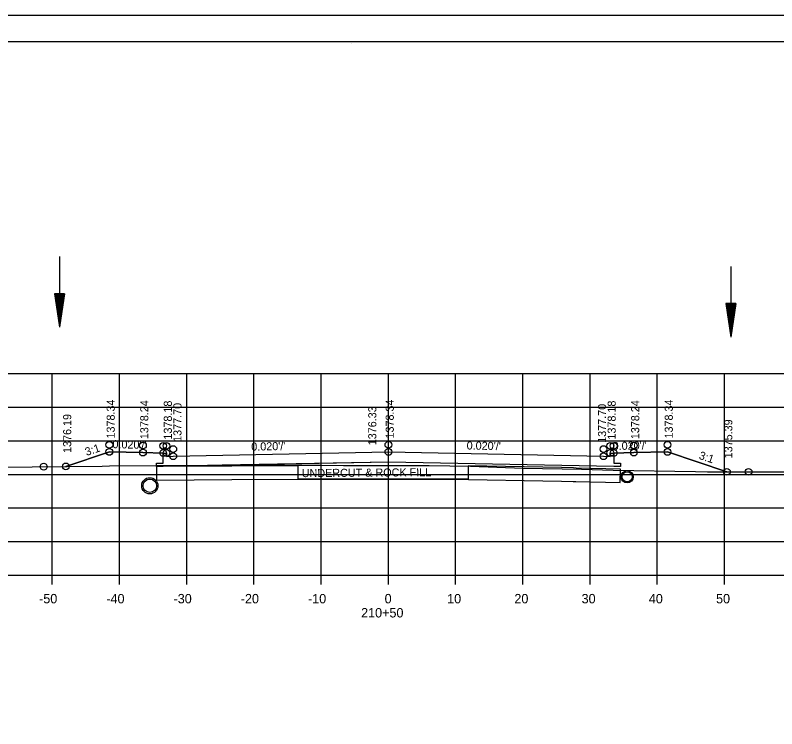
# Model space of a CAD drawing. Extents: x 1374311 to 1383814, y 384102 to 406278.
# Drawn here: x 1382584.6 to 1382697.8, y 404252.2 to 404358.4 of the extents above; entities that cross this region are included whole.
import ezdxf

# ---------------------------------------------------------------- set-up
doc = ezdxf.new("R2010")
doc.units = 0
for name, color, linetype in [('R_Axis', 7, 'Continuous'), ('R_Axis Annot', 7, 'Continuous'), ('R_Border', 7, 'Continuous'), ('R_Draft', 7, 'Continuous'), ('R_Exist Surface', 7, 'Continuous'), ('R_Fin Surface', 7, 'Continuous'), ('R_Grid', 7, 'Continuous'), ('R_No Plot', 7, 'Continuous'), ('R_Water', 7, 'Continuous'), ('R_Xsect Elev', 7, 'Continuous'), ('R_Xsect Slope', 7, 'Continuous')]:
    doc.layers.add(name, color=color, linetype=linetype)

msp = doc.modelspace()

# ---------------------------------------------------------------- linework, layer by layer
at = {"layer": 'R_Axis'}
for p, q in [((1382500.07, 404275.04), (1382780.07, 404275.04)), ((1382590.07, 404273.64), (1382590.07, 404275.04)), ((1382600.07, 404273.64), (1382600.07, 404275.04)), ((1382610.07, 404273.64), (1382610.07, 404275.04)), ((1382620.07, 404273.64), (1382620.07, 404275.04)), ((1382630.07, 404273.64), (1382630.07, 404275.04)), ((1382640.07, 404273.64), (1382640.07, 404275.04)), ((1382650.07, 404273.64), (1382650.07, 404275.04)), ((1382660.07, 404273.64), (1382660.07, 404275.04)), ((1382670.07, 404273.64), (1382670.07, 404275.04)), ((1382680.07, 404273.64), (1382680.07, 404275.04)), ((1382690.07, 404273.64), (1382690.07, 404275.04))]:
    msp.add_line(p, q, dxfattribs=at)
at = {"layer": 'R_Border'}
for p, q in [((1382482.07, 404354.5), (1382798.25, 404354.5)), ((1382634.59, 404354.24), (1382634.59, 404354.24)), ((1382634.59, 404354.24), (1382634.59, 404354.24))]:
    msp.add_line(p, q, dxfattribs=at)
at = {"layer": 'R_Draft'}
for p, q in [((1382590.4, 404316.94), (1382591.16, 404311.94)), ((1382591.9, 404316.94), (1382590.4, 404316.94)), ((1382590.52, 404316.94), (1382591.16, 404312.77)), ((1382590.65, 404316.94), (1382591.16, 404313.63)), ((1382590.78, 404316.94), (1382591.15, 404314.47)), ((1382590.9, 404316.94), (1382591.15, 404315.31)), ((1382591.03, 404316.94), (1382591.15, 404316.15)), ((1382591.39, 404316.94), (1382591.15, 404315.31)), ((1382591.52, 404316.94), (1382591.15, 404314.47)), ((1382591.27, 404316.94), (1382591.15, 404316.15)), ((1382591.9, 404316.94), (1382591.16, 404311.94)), ((1382591.65, 404316.94), (1382591.16, 404313.63)), ((1382591.77, 404316.94), (1382591.16, 404312.77)), ((1382690.26, 404315.46), (1382691.01, 404310.46)), ((1382691.76, 404315.46), (1382690.26, 404315.46)), ((1382690.39, 404315.46), (1382691.01, 404311.3)), ((1382690.51, 404315.46), (1382691.01, 404312.16)), ((1382690.64, 404315.46), (1382691.01, 404312.99)), ((1382690.77, 404315.46), (1382691.01, 404313.84)), ((1382690.89, 404315.46), (1382691.01, 404314.67)), ((1382691.76, 404315.46), (1382691.01, 404310.46)), ((1382691.25, 404315.46), (1382691.01, 404313.84)), ((1382691.51, 404315.46), (1382691.01, 404312.16)), ((1382691.64, 404315.46), (1382691.01, 404311.3)), ((1382691.38, 404315.46), (1382691.01, 404312.99)), ((1382691.13, 404315.46), (1382691.01, 404314.67))]:
    msp.add_line(p, q, dxfattribs=at)
at = {"layer": 'R_Exist Surface'}
msp.add_lwpolyline([(1382581.81, 404291.12), (1382597.5, 404291.28), (1382598.59, 404291.29), (1382608.32, 404291.38), (1382615.11, 404291.39), (1382630.11, 404291.42), (1382633.38, 404291.37), (1382646.14, 404291.37), (1382652.29, 404291.26), (1382660.14, 404290.97), (1382668.79, 404290.81), (1382673.5, 404290.66), (1382685.75, 404290.46), (1382687.54, 404290.44), (1382700.55, 404290.41)], dxfattribs=at)
for centre, radius in [((1382675.58, 404289.69), 0.917), ((1382604.58, 404288.34), 1.21)]:
    msp.add_circle(centre, radius, dxfattribs=at)
at = {"layer": 'R_Fin Surface'}
for p, q in [((1382667.99, 404290.99), (1382667.6, 404291)), ((1382674.59, 404290.83), (1382667.99, 404290.99))]:
    msp.add_line(p, q, dxfattribs=at)
for points in [[(1382592.09, 404291.23), (1382592.09, 404291.23), (1382598.56, 404293.38), (1382598.56, 404293.38), (1382603.56, 404293.28), (1382606.56, 404293.22), (1382606.56, 404293.22), (1382606.56, 404293.22), (1382607.06, 404293.22), (1382607.07, 404292.72), (1382608.07, 404292.74), (1382608.07, 404292.74), (1382608.07, 404292.74), (1382640.07, 404293.38), (1382640.07, 404293.38), (1382672.07, 404292.74), (1382673.07, 404292.72), (1382673.07, 404292.72), (1382673.08, 404293.22), (1382673.08, 404293.22), (1382673.58, 404293.22), (1382676.58, 404293.28), (1382676.58, 404293.28), (1382676.58, 404293.28), (1382681.58, 404293.38), (1382681.58, 404293.38), (1382690.43, 404290.43)], [(1382673.58, 404293.22), (1382673.59, 404291.7), (1382674.59, 404291.69), (1382674.58, 404291.19), (1382673.58, 404291.21), (1382640.07, 404291.88), (1382606.56, 404291.21), (1382605.56, 404291.19), (1382605.57, 404291.69), (1382606.57, 404291.7), (1382606.56, 404293.22)], [(1382605.56, 404291.19), (1382605.55, 404289.19), (1382616.79, 404289.27), (1382634.99, 404289.34), (1382649.22, 404289.32), (1382665.8, 404289.04), (1382667.55, 404289), (1382667.94, 404288.99), (1382674.57, 404288.83), (1382674.59, 404290.83)], [(1382667.6, 404291), (1382665.84, 404291.04), (1382651.93, 404291.32), (1382651.92, 404289.33), (1382626.65, 404289.34), (1382626.65, 404291.33), (1382621.97, 404291.31), (1382616.77, 404291.27), (1382605.56, 404291.19)]]:
    msp.add_lwpolyline(points, dxfattribs=at)
at = {"layer": 'R_Grid'}
for p, q in [((1382500.07, 404305.04), (1382780.07, 404305.04)), ((1382590.07, 404275.04), (1382590.07, 404305.04)), ((1382600.07, 404275.04), (1382600.07, 404305.04)), ((1382610.07, 404275.04), (1382610.07, 404305.04)), ((1382620.07, 404275.04), (1382620.07, 404305.04)), ((1382630.07, 404275.04), (1382630.07, 404305.04)), ((1382640.07, 404275.04), (1382640.07, 404305.04)), ((1382650.07, 404275.04), (1382650.07, 404305.04)), ((1382660.07, 404275.04), (1382660.07, 404305.04)), ((1382670.07, 404275.04), (1382670.07, 404305.04)), ((1382680.07, 404275.04), (1382680.07, 404305.04)), ((1382690.07, 404275.04), (1382690.07, 404305.04)), ((1382500.07, 404300.04), (1382780.07, 404300.04)), ((1382500.07, 404295.04), (1382780.07, 404295.04)), ((1382500.07, 404290.04), (1382780.07, 404290.04)), ((1382500.07, 404285.04), (1382780.07, 404285.04)), ((1382500.07, 404280.04), (1382780.07, 404280.04)), ((1382500.07, 404275.04), (1382780.07, 404275.04))]:
    msp.add_line(p, q, dxfattribs=at)
at = {"layer": 'R_No Plot'}
msp.add_line((1382469.67, 404358.39), (1382803, 404358.39), dxfattribs=at)
for points in [[(1382469.66, 404358.39), (1382803, 404358.39), (1382803, 404145.05), (1382469.66, 404145.05)], [(1382715.99, 404354.5), (1382715.99, 404344.62), (1382751.72, 404344.62), (1382751.72, 404341.7), (1382774.92, 404341.7), (1382774.92, 404317.36), (1382798.25, 404317.36), (1382798.25, 404149.04), (1382482.07, 404149.04), (1382482.07, 404354.5)], [(1382592.09, 404291.23), (1382597.5, 404291.28), (1382598.59, 404291.29), (1382605.56, 404291.36), (1382605.57, 404291.69), (1382606.57, 404291.7), (1382606.56, 404293.22), (1382603.56, 404293.28), (1382598.56, 404293.38)], [(1382615.36, 404291.39), (1382630.11, 404291.42), (1382633.38, 404291.37), (1382646.14, 404291.37), (1382652.29, 404291.26), (1382660.14, 404290.97), (1382668.79, 404290.81), (1382673.5, 404290.66), (1382685.75, 404290.46), (1382687.54, 404290.44), (1382690.43, 404290.43), (1382681.58, 404293.38), (1382676.58, 404293.28), (1382673.58, 404293.22), (1382673.59, 404291.7), (1382674.59, 404291.69), (1382674.58, 404291.19), (1382673.58, 404291.21), (1382640.07, 404291.88)], [(1382605.56, 404291.36), (1382608.32, 404291.38), (1382615.11, 404291.39), (1382615.36, 404291.39), (1382606.56, 404291.21), (1382605.56, 404291.19)]]:
    msp.add_lwpolyline(points, close=True, dxfattribs=at)
for centre in [(1382598.56, 404294.45), (1382603.56, 404294.35), (1382606.56, 404294.29), (1382607.06, 404294.29), (1382608.07, 404293.81), (1382640.07, 404294.45), (1382672.07, 404293.81), (1382673.08, 404294.29), (1382673.58, 404294.29), (1382676.58, 404294.35), (1382681.58, 404294.45), (1382598.56, 404293.38), (1382598.56, 404293.38), (1382603.56, 404293.28), (1382603.56, 404293.28), (1382606.56, 404293.22), (1382607.06, 404293.22), (1382607.06, 404293.22), (1382608.07, 404292.74), (1382608.07, 404292.74), (1382640.07, 404293.38), (1382640.07, 404293.38), (1382672.07, 404292.74), (1382672.07, 404292.74), (1382673.08, 404293.22), (1382673.08, 404293.22), (1382673.58, 404293.22), (1382676.58, 404293.28), (1382676.58, 404293.28), (1382681.58, 404293.38), (1382681.58, 404293.38), (1382592.09, 404291.23), (1382592.09, 404291.23), (1382592.09, 404291.23), (1382592.09, 404291.23), (1382588.79, 404291.19), (1382588.79, 404291.19), (1382690.43, 404290.43), (1382690.43, 404290.43), (1382693.65, 404290.42)]:
    msp.add_circle(centre, 0.5, dxfattribs=at)
at = {"layer": 'R_Water'}
for p, q in [((1382591.13, 404322.45), (1382591.16, 404311.94)), ((1382691.01, 404320.97), (1382691.01, 404310.46))]:
    msp.add_line(p, q, dxfattribs=at)
for centre, radius in [((1382675.58, 404289.69), 0.75), ((1382604.58, 404288.34), 1)]:
    msp.add_circle(centre, radius, dxfattribs=at)

# ---------------------------------------------------------------- texts
at = {"layer": 'R_Axis Annot'}
for s, p in [('-50', (1382588.11, 404270.84)), ('-40', (1382598.11, 404270.84)), ('-30', (1382608.11, 404270.84)), ('-20', (1382618.11, 404270.84)), ('-10', (1382628.11, 404270.84)), ('0', (1382639.51, 404270.84)), ('10', (1382648.81, 404270.84)), ('20', (1382658.81, 404270.84)), ('30', (1382668.81, 404270.84)), ('40', (1382678.81, 404270.84)), ('50', (1382688.81, 404270.84)), ('210+50', (1382636.01, 404268.74))]:
    msp.add_text(s, height=1.4, dxfattribs=at).set_placement(p)
at = {"layer": 'R_Fin Surface'}
msp.add_text('UNDERCUT & ROCK FILL', height=1.2, rotation=0.4182, dxfattribs=at).set_placement((1382627.18, 404289.63))
at = {"layer": 'R_Xsect Elev'}
for s, p in [('1378.34', (1382599.36, 404295.38)), ('1378.24', (1382604.36, 404295.28)), ('1378.18', (1382607.86, 404295.22)), ('1378.34', (1382640.87, 404295.38)), ('1378.18', (1382673.88, 404295.22)), ('1378.24', (1382677.38, 404295.28)), ('1378.34', (1382682.38, 404295.38)), ('1377.70', (1382609.29, 404294.88)), ('1376.33', (1382638.27, 404294.37)), ('1377.70', (1382672.45, 404294.74)), ('1376.19', (1382592.89, 404293.23)), ('1375.39', (1382691.23, 404292.43))]:
    msp.add_text(s, height=1.2, rotation=90, dxfattribs=at).set_placement(p)
at = {"layer": 'R_Xsect Slope'}
for s, rotation, p in [("0.020'/'", 358.8542, (1382599.01, 404293.94)), ('3:1', 18.4349, (1382595.17, 404292.78)), ("0.020'/'", 1.1458, (1382619.68, 404293.57)), ("0.020'/'", 358.8542, (1382651.7, 404293.75)), ("0.020'/'", 1.1458, (1382673.44, 404293.66)), ('3:1', 341.5651, (1382686.17, 404292.38))]:
    msp.add_text(s, height=1.2, rotation=rotation, dxfattribs=at).set_placement(p)

doc.saveas('drawing.dxf')
